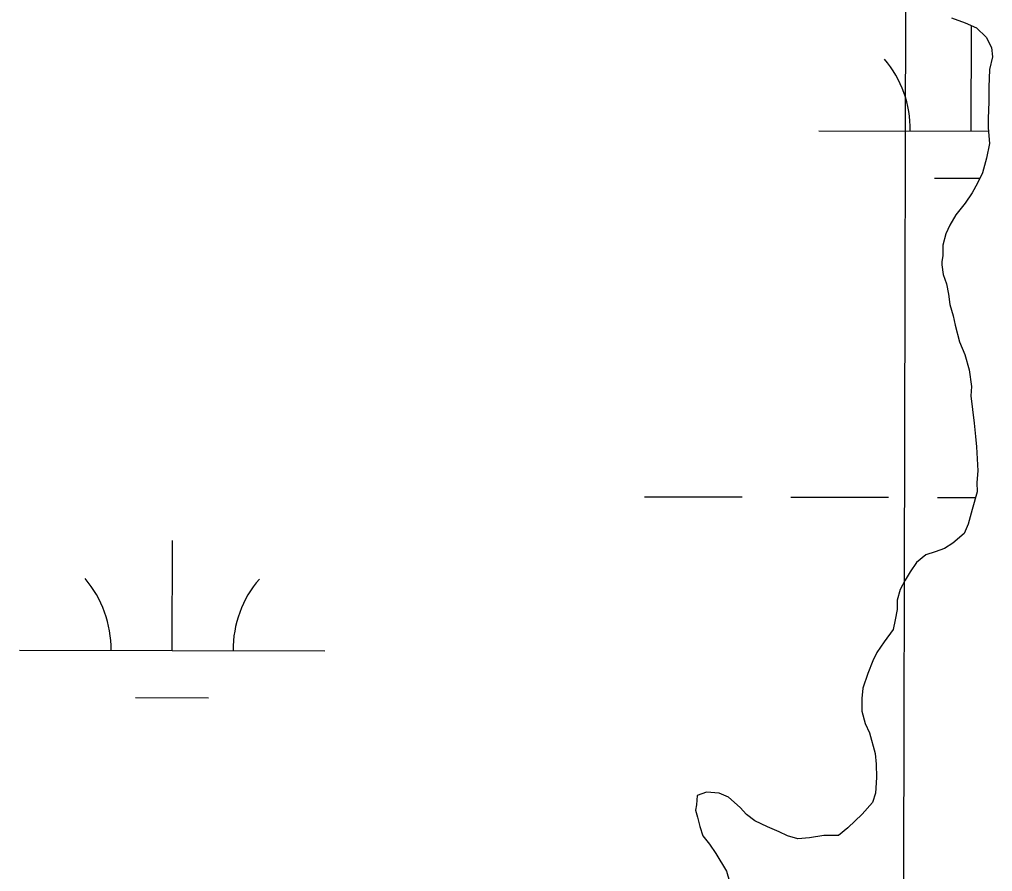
# Model space of a CAD drawing. Extents: x 3180038 to 3217926, y 922069 to 947485.
# Drawn here: x 3191828.7 to 3192147.5, y 937527.8 to 937807 of the extents above; entities that cross this region are included whole.
import ezdxf

# ---------------------------------------------------------------- set-up
doc = ezdxf.new("R2010")
doc.units = 0
for name, color, linetype in [('V-GRID-MAJR', 7, 'Continuous'), ('V-SITE-VEGE', 7, 'Continuous'), ('V-TOPO-SHOR', 7, 'Continuous'), ('V-WETL-SWMP', 7, 'Continuous')]:
    doc.layers.add(name, color=color, linetype=linetype)

msp = doc.modelspace()

# ---------------------------------------------------------------- linework, layer by layer
at = {"layer": 'V-GRID-MAJR'}
msp.add_spline([(3192093.673, 927501.081), (3192108.659, 933561.54), (3192123.65, 939624.61), (3192138.642, 945687.729), (3192138.648, 945690.29)], degree=3, dxfattribs=at)
at = {"layer": 'V-SITE-VEGE'}
for points in [[(3192134.028000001, 937807.4969999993), (3192138.491000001, 937805.8439999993), (3192142.267000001, 937804.1829999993), (3192145.378000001, 937801.1479999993), (3192147.127000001, 937797.7539999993), (3192147.508000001, 937794.6839999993), (3192146.533000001, 937790.5759999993), (3192146.263000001, 937784.7659999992), (3192146.324000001, 937779.9859999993), (3192146.050000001, 937774.5179999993), (3192146.089000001, 937771.4439999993), (3192146.492000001, 937766.3279999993), (3192145.528000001, 937761.5329999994), (3192144.221000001, 937756.7349999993), (3192142.556000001, 937753.2979999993), (3192140.887000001, 937750.2059999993), (3192138.540000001, 937746.7589999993), (3192135.511000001, 937742.9659999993), (3192133.506000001, 937739.5249999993), (3192132.173000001, 937736.7769999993), (3192131.196000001, 937733.0089999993), (3192131.239000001, 937729.5929999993), (3192130.921000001, 937727.5409999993), (3192130.934000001, 937726.5149999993), (3192131.315000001, 937723.4469999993), (3192132.373000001, 937720.3869999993), (3192133.100000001, 937716.9789999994), (3192133.486000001, 937713.5689999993), (3192134.557000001, 937709.8249999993), (3192135.278000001, 937706.7619999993), (3192136.711000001, 937701.3139999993), (3192138.468000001, 937697.2379999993), (3192139.898000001, 937692.1309999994), (3192140.649000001, 937686.6789999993), (3192140.346000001, 937683.6009999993), (3192141.481000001, 937674.7349999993), (3192141.876000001, 937670.2989999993), (3192142.259000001, 937666.8889999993), (3192142.699000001, 937659.0389999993), (3192142.405000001, 937655.2789999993), (3192142.441000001, 937652.2049999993), (3192140.807000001, 937646.3779999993), (3192139.500000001, 937641.5819999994), (3192138.171000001, 937638.4909999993), (3192134.454000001, 937635.3719999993), (3192131.743000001, 937633.6299999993), (3192128.683000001, 937632.5689999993), (3192125.621000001, 937631.5059999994), (3192122.578000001, 937629.0769999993), (3192120.569000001, 937625.9779999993), (3192118.8940000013, 937623.2259999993), (3192117.224000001, 937620.1309999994), (3192116.243000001, 937616.7049999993), (3192116.280000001, 937613.6309999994), (3192115.639000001, 937610.2069999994), (3192114.994000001, 937607.1239999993), (3192111.973000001, 937602.9889999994), (3192109.6240000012, 937599.5449999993), (3192108.293000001, 937596.7939999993), (3192106.636000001, 937592.6779999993), (3192104.988000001, 937587.8749999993), (3192104.689000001, 937584.4569999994), (3192104.740000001, 937580.3589999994), (3192105.815000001, 937576.2729999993), (3192107.220000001, 937573.2179999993), (3192109.012000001, 937566.4099999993), (3192109.395000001, 937562.9979999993), (3192109.448000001, 937558.5599999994), (3192109.172000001, 937553.4339999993), (3192108.185000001, 937550.3479999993), (3192104.818000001, 937546.5469999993), (3192100.091000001, 937542.0489999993), (3192097.048000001, 937539.6219999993), (3192092.267000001, 937539.5629999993), (3192087.496000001, 937538.8209999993), (3192083.742000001, 937538.4319999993), (3192080.315000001, 937539.4149999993), (3192077.567000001, 937540.7469999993), (3192073.788000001, 937542.4079999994), (3192069.666000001, 937544.4059999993), (3192066.909000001, 937546.4219999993), (3192064.832000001, 937548.7869999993), (3192061.031000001, 937552.1559999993), (3192057.941000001, 937553.4809999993), (3192053.841000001, 937553.7719999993), (3192050.779000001, 937552.7109999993), (3192050.476000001, 937549.6329999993), (3192050.154000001, 937547.9189999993), (3192050.867000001, 937545.5389999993)], [(3192050.867000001, 937545.5389999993), (3192051.588000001, 937542.4729999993), (3192052.651000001, 937539.4129999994), (3192054.734000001, 937536.7059999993), (3192056.821000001, 937533.6579999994), (3192060.308000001, 937527.8949999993), (3192061.373000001, 937524.4939999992)]]:
    msp.add_lwpolyline(points, dxfattribs=at)
at = {"layer": 'V-TOPO-SHOR'}
for points in [[(3192134.028000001, 937807.4969999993), (3192138.491000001, 937805.8439999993), (3192142.267000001, 937804.1829999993), (3192145.378000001, 937801.1479999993), (3192147.127000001, 937797.7539999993), (3192147.508000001, 937794.6839999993), (3192146.533000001, 937790.5759999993), (3192146.263000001, 937784.7659999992), (3192146.324000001, 937779.9859999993), (3192146.050000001, 937774.5179999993), (3192146.089000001, 937771.4439999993), (3192146.492000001, 937766.3259999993), (3192145.528000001, 937761.5329999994), (3192144.221000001, 937756.7349999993), (3192142.556000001, 937753.2979999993), (3192140.887000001, 937750.2059999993), (3192138.540000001, 937746.7589999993), (3192135.511000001, 937742.9659999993), (3192133.506000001, 937739.5249999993), (3192132.173000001, 937736.7769999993), (3192131.196000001, 937733.0089999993), (3192131.239000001, 937729.5929999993), (3192130.921000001, 937727.5409999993), (3192130.934000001, 937726.5169999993), (3192131.315000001, 937723.4469999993), (3192132.376000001, 937720.3869999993), (3192133.100000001, 937716.9789999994), (3192133.486000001, 937713.5689999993), (3192134.557000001, 937709.8249999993), (3192135.278000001, 937706.7619999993), (3192136.711000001, 937701.3139999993), (3192138.468000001, 937697.2379999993), (3192139.898000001, 937692.1329999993), (3192140.649000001, 937686.6789999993), (3192140.346000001, 937683.6009999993), (3192141.481000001, 937674.7349999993), (3192141.876000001, 937670.2989999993), (3192142.259000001, 937666.8889999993), (3192142.699000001, 937659.0389999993), (3192142.405000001, 937655.2789999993), (3192142.441000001, 937652.2049999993), (3192140.807000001, 937646.3779999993), (3192139.500000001, 937641.5819999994), (3192138.171000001, 937638.4909999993), (3192134.454000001, 937635.3719999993), (3192131.743000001, 937633.6299999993), (3192128.683000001, 937632.5689999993), (3192125.621000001, 937631.5059999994), (3192122.578000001, 937629.0769999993), (3192120.569000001, 937625.9779999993), (3192118.8940000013, 937623.2259999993), (3192117.224000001, 937620.1309999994), (3192116.243000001, 937616.7049999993), (3192116.280000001, 937613.6309999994), (3192115.639000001, 937610.2069999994), (3192114.994000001, 937607.1239999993), (3192111.973000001, 937602.9889999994), (3192109.6240000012, 937599.5449999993), (3192108.293000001, 937596.7959999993), (3192106.636000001, 937592.6779999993), (3192104.988000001, 937587.8749999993), (3192104.689000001, 937584.4569999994), (3192104.740000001, 937580.3589999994), (3192105.815000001, 937576.2729999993), (3192107.220000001, 937573.2179999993), (3192109.012000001, 937566.4079999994), (3192109.395000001, 937562.9979999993), (3192109.448000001, 937558.5599999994), (3192109.172000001, 937553.4339999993), (3192108.185000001, 937550.3479999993), (3192104.818000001, 937546.5489999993), (3192100.091000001, 937542.0489999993), (3192097.048000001, 937539.6219999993), (3192092.267000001, 937539.5629999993), (3192087.494000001, 937538.8209999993), (3192083.742000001, 937538.4319999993), (3192080.315000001, 937539.4149999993), (3192077.567000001, 937540.7469999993), (3192073.788000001, 937542.4079999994), (3192069.666000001, 937544.4059999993), (3192066.909000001, 937546.4219999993), (3192064.830000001, 937548.7849999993), (3192061.031000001, 937552.1539999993), (3192057.941000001, 937553.4809999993), (3192053.841000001, 937553.7719999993), (3192050.779000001, 937552.7109999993), (3192050.476000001, 937549.6329999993), (3192050.154000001, 937547.9209999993), (3192050.867000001, 937545.5389999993)], [(3192050.867000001, 937545.5389999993), (3192051.588000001, 937542.4729999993), (3192052.651000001, 937539.4129999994), (3192054.734000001, 937536.7079999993), (3192056.821000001, 937533.6579999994), (3192060.308000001, 937527.8949999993), (3192061.373000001, 937524.4939999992)]]:
    msp.add_lwpolyline(points, dxfattribs=at)
at = {"layer": 'V-WETL-SWMP'}
for p, q in [((3192140.559063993, 937770.4086977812), (3192140.6371879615, 937804.7871241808)), ((3192090.5593122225, 937770.5214164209), (3192146.1942510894, 937770.3959939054)), ((3192128.5240583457, 937755.005310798), (3192143.459603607, 937754.9716403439)), ((3192033.4427465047, 937650.5829256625), (3192065.442587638, 937650.510785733)), ((3192081.4425082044, 937650.4747157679), (3192113.442349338, 937650.4025758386)), ((3192129.4422699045, 937650.366505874), (3192141.9820445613, 937650.3382364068)), ((3191878.7362084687, 937600.1912769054), (3191878.818014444, 937636.189969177)), ((3191828.7364566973, 937600.3039955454), (3191928.735960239, 937600.0785582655)), ((3191866.701202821, 937584.7878899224), (3191890.701083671, 937584.7337849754))]:
    msp.add_line(p, q, dxfattribs=at)
for points in [[(3192134.029000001, 937807.4959999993), (3192138.490000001, 937805.8439999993), (3192142.267000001, 937804.1829999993), (3192145.378000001, 937801.1479999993), (3192147.128000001, 937797.7539999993), (3192147.508000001, 937794.6849999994), (3192146.534000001, 937790.5749999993), (3192146.264000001, 937784.7659999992), (3192146.324000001, 937779.9849999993), (3192146.050000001, 937774.5169999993), (3192146.088000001, 937771.4439999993), (3192146.493000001, 937766.3259999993), (3192145.528000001, 937761.5329999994), (3192144.221000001, 937756.7349999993), (3192142.556000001, 937753.2989999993), (3192140.887000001, 937750.2049999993), (3192138.539000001, 937746.7599999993), (3192135.512000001, 937742.9659999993), (3192133.505000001, 937739.5259999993), (3192132.173000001, 937736.7769999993), (3192131.195000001, 937733.0079999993), (3192131.238000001, 937729.5929999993), (3192130.921000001, 937727.5399999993), (3192130.934000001, 937726.5159999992), (3192131.314000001, 937723.4469999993), (3192132.376000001, 937720.3859999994), (3192133.101000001, 937716.9799999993), (3192133.485000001, 937713.5699999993), (3192134.556000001, 937709.8259999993), (3192135.277000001, 937706.7609999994), (3192136.711000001, 937701.3139999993), (3192138.469000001, 937697.2379999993), (3192139.898000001, 937692.1329999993), (3192140.649000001, 937686.6779999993), (3192140.346000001, 937683.5999999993), (3192141.480000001, 937674.7339999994), (3192141.876000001, 937670.2989999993), (3192142.260000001, 937666.8889999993), (3192142.699000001, 937659.0389999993), (3192142.404000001, 937655.2789999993), (3192142.442000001, 937652.2049999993), (3192140.807000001, 937646.3789999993), (3192139.500000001, 937641.5819999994), (3192138.172000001, 937638.4909999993), (3192134.454000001, 937635.3719999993), (3192131.743000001, 937633.6299999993), (3192128.683000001, 937632.5679999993), (3192125.622000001, 937631.5049999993), (3192122.578000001, 937629.0769999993), (3192120.568000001, 937625.9779999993), (3192118.8940000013, 937623.2249999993), (3192117.225000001, 937620.1309999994), (3192116.243000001, 937616.7039999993), (3192116.281000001, 937613.6299999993), (3192115.640000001, 937610.2069999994), (3192114.995000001, 937607.1249999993), (3192111.973000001, 937602.9889999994), (3192109.625000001, 937599.5449999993), (3192108.293000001, 937596.7959999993), (3192106.636000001, 937592.6779999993), (3192104.988000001, 937587.8759999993), (3192104.689000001, 937584.4569999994), (3192104.739000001, 937580.3589999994), (3192105.815000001, 937576.2739999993), (3192107.219000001, 937573.2179999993), (3192109.011000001, 937566.4089999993), (3192109.3940000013, 937562.9989999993), (3192109.449000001, 937558.5599999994), (3192109.171000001, 937553.4329999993), (3192108.185000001, 937550.3469999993), (3192104.817000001, 937546.5489999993), (3192100.091000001, 937542.0499999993), (3192097.047000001, 937539.6219999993), (3192092.267000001, 937539.5629999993), (3192087.494000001, 937538.8209999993), (3192083.742000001, 937538.4329999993), (3192080.315000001, 937539.4149999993), (3192077.566000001, 937540.7469999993), (3192073.789000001, 937542.4079999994), (3192069.666000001, 937544.4059999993), (3192066.909000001, 937546.4209999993), (3192064.830000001, 937548.7859999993), (3192061.032000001, 937552.1539999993), (3192057.941000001, 937553.4819999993), (3192053.8400000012, 937553.7719999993)], [(3192053.8400000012, 937553.7719999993), (3192050.779000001, 937552.7099999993), (3192050.476000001, 937549.6319999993), (3192050.155000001, 937547.9209999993), (3192050.868000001, 937545.5389999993), (3192051.589000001, 937542.4739999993), (3192052.651000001, 937539.4139999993), (3192054.734000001, 937536.7069999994), (3192056.821000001, 937533.6589999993), (3192060.308000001, 937527.8959999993), (3192061.3740000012, 937524.4939999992)]]:
    msp.add_lwpolyline(points, dxfattribs=at)
for centre, radius, start, end in [((3192085.3174810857, 937771.008021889), 35.24628790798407, 359.0990374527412, 40.642695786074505), ((3191823.494625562, 937600.7906010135), 35.24628790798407, 359.0990374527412, 40.642695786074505), ((3191933.9799492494, 937600.5415246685), 35.246287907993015, 139.0989861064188, 180.64264443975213)]:
    msp.add_arc(centre, radius, start, end, dxfattribs=at)

doc.saveas('drawing.dxf')
